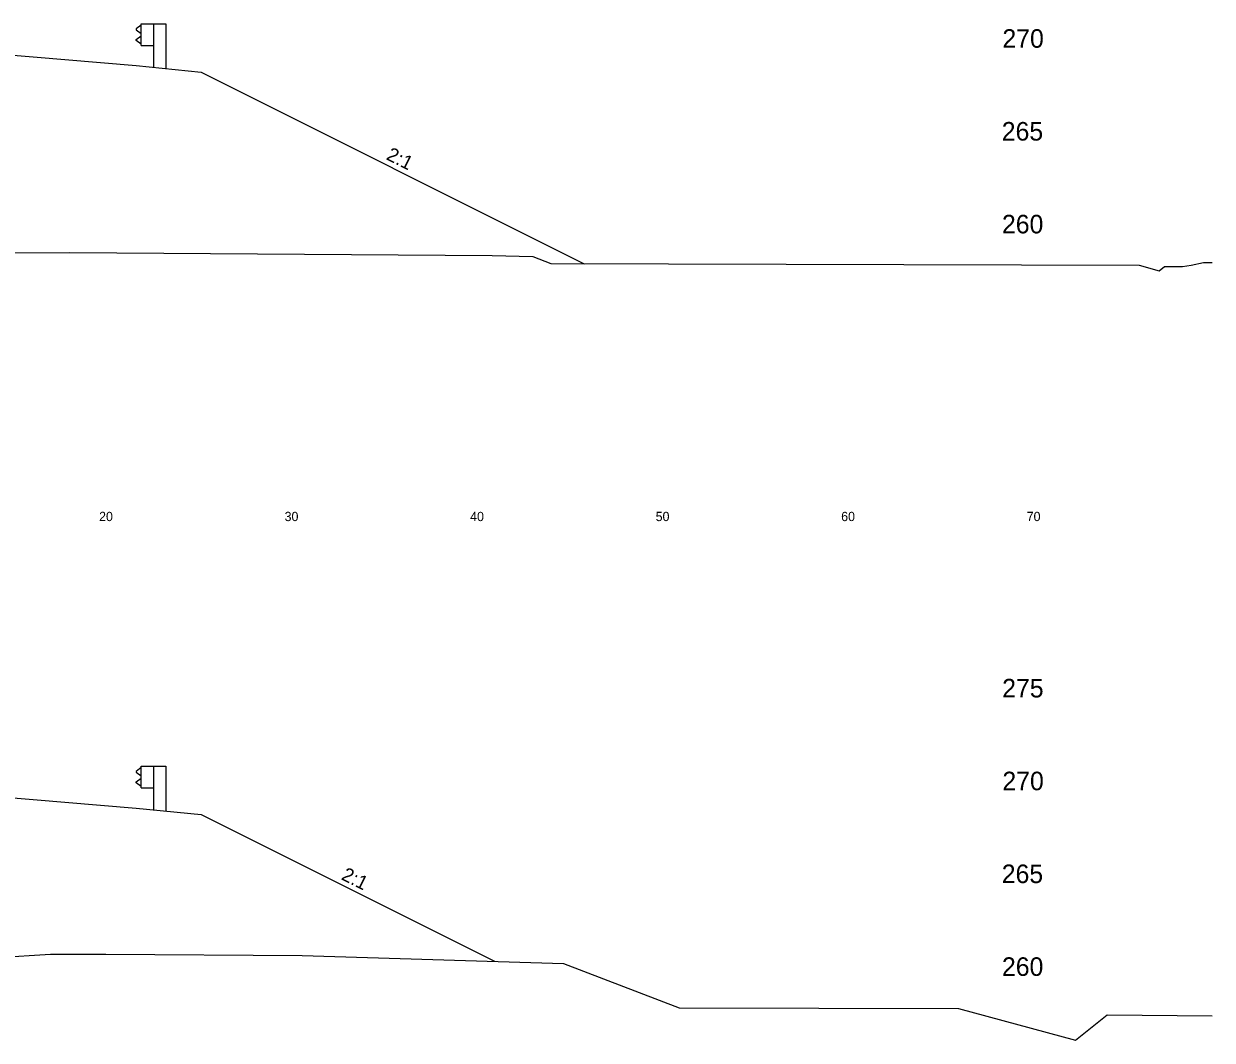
# Model space of a CAD drawing. Extents: x 1000 to 1162, y 999 to 8520.
# Drawn here: x 1095.9 to 1160, y 6306.5 to 6361.3 of the extents above; entities that cross this region are included whole.
import ezdxf

# ---------------------------------------------------------------- set-up
doc = ezdxf.new("R2010")
doc.units = 0
for name, color, linetype in [('Level 11', 7, 'Continuous'), ('Level 24', 7, 'Continuous'), ('Level 32', 7, 'Continuous'), ('Level 56', 7, 'Continuous'), ('Level 6', 7, 'Continuous'), ('Level 60', 7, 'Continuous'), ('Level 7', 7, 'Continuous')]:
    doc.layers.add(name, color=color, linetype=linetype)

msp = doc.modelspace()

# ---------------------------------------------------------------- linework, layer by layer
at = {"layer": 'Level 24'}
for p, q in [((1102.271, 6361.219), (1102, 6361.019)), ((1102.271, 6360.125), (1102.271, 6361.292)), ((1102.271, 6361.292), (1102.937, 6361.292)), ((1102.937, 6361.292), (1102.937, 6358.949)), ((1102.937, 6361.292), (1103.603, 6361.292)), ((1103.603, 6361.292), (1103.603, 6358.882)), ((1102, 6361.019), (1102, 6360.969)), ((1102, 6360.969), (1102.271, 6360.769)), ((1102, 6360.448), (1102.271, 6360.648)), ((1102, 6360.398), (1102, 6360.448)), ((1102.271, 6360.198), (1102, 6360.398)), ((1102.271, 6360.125), (1102.938, 6360.125)), ((1102.271, 6321.219), (1102, 6321.019)), ((1102, 6321.019), (1102, 6320.969)), ((1102, 6320.969), (1102.271, 6320.769)), ((1102.271, 6320.125), (1102.271, 6321.292)), ((1102.271, 6321.292), (1102.937, 6321.292)), ((1102.937, 6321.292), (1102.937, 6318.949)), ((1102.937, 6321.292), (1103.603, 6321.292)), ((1103.603, 6321.292), (1103.603, 6318.882)), ((1102, 6320.448), (1102.271, 6320.648)), ((1102, 6320.398), (1102, 6320.448)), ((1102.271, 6320.198), (1102, 6320.398)), ((1102.271, 6320.125), (1102.938, 6320.125))]:
    msp.add_line(p, q, dxfattribs=at)
at = {"layer": 'Level 6'}
for p, q in [((1094, 6359.709), (1102, 6359.042)), ((1102, 6359.042), (1105.5, 6358.692)), ((1094, 6319.709), (1102, 6319.042)), ((1102, 6319.042), (1105.5, 6318.692))]:
    msp.add_line(p, q, dxfattribs=at)
at = {"layer": 'Level 60'}
for p, q in [((1091.984, 6348.956), (1098.418, 6348.965)), ((1098.418, 6348.965), (1121.184, 6348.812)), ((1121.184, 6348.812), (1123.382, 6348.747)), ((1123.382, 6348.747), (1124.351, 6348.373)), ((1124.351, 6348.373), (1156.061, 6348.281)), ((1158.867, 6348.281), (1159.532, 6348.425)), ((1159.532, 6348.425), (1160, 6348.423)), ((1156.061, 6348.281), (1157.135, 6347.991)), ((1157.135, 6347.991), (1157.425, 6348.223)), ((1157.425, 6348.223), (1158.389, 6348.214)), ((1158.389, 6348.214), (1158.867, 6348.281)), ((1093.95, 6310.946), (1097.38, 6311.164)), ((1097.38, 6311.164), (1100.369, 6311.168)), ((1100.369, 6311.168), (1110.947, 6311.097)), ((1110.947, 6311.097), (1125.041, 6310.676)), ((1125.041, 6310.676), (1131.259, 6308.282)), ((1131.259, 6308.282), (1146.321, 6308.239)), ((1146.321, 6308.239), (1152.625, 6306.535)), ((1152.625, 6306.535), (1154.333, 6307.899)), ((1154.333, 6307.899), (1159.988, 6307.844)), ((1159.988, 6307.844), (1160, 6307.846))]:
    msp.add_line(p, q, dxfattribs=at)
at = {"layer": 'Level 7'}
for p, q in [((1105.5, 6358.692), (1126.148, 6348.368)), ((1105.5, 6318.692), (1121.309, 6310.788))]:
    msp.add_line(p, q, dxfattribs=at)

# ---------------------------------------------------------------- texts
at = {"layer": 'Level 11'}
for s, p in [(' 270', (1148.319, 6360)), (' 265', (1148.284, 6355)), (' 260', (1148.295, 6350)), (' 275', (1148.307, 6325)), (' 270', (1148.319, 6320)), (' 265', (1148.284, 6315)), (' 260', (1148.295, 6310))]:
    msp.add_text(s, height=1, dxfattribs=at).set_placement(p)
at = {"layer": 'Level 32'}
for p in [(1115.429, 6354.007), (1113.009, 6315.217)]:
    msp.add_text('2:1', height=0.75, rotation=333.43495, dxfattribs=at).set_placement(p)
at = {"layer": 'Level 56'}
for s, p in [('20', (1100, 6334.5)), ('30', (1110, 6334.5)), ('40', (1120, 6334.5)), ('50', (1130, 6334.5)), ('60', (1140, 6334.5)), ('70', (1150, 6334.5))]:
    msp.add_text(s, height=0.5, dxfattribs=at).set_placement(p)

doc.saveas('drawing.dxf')
